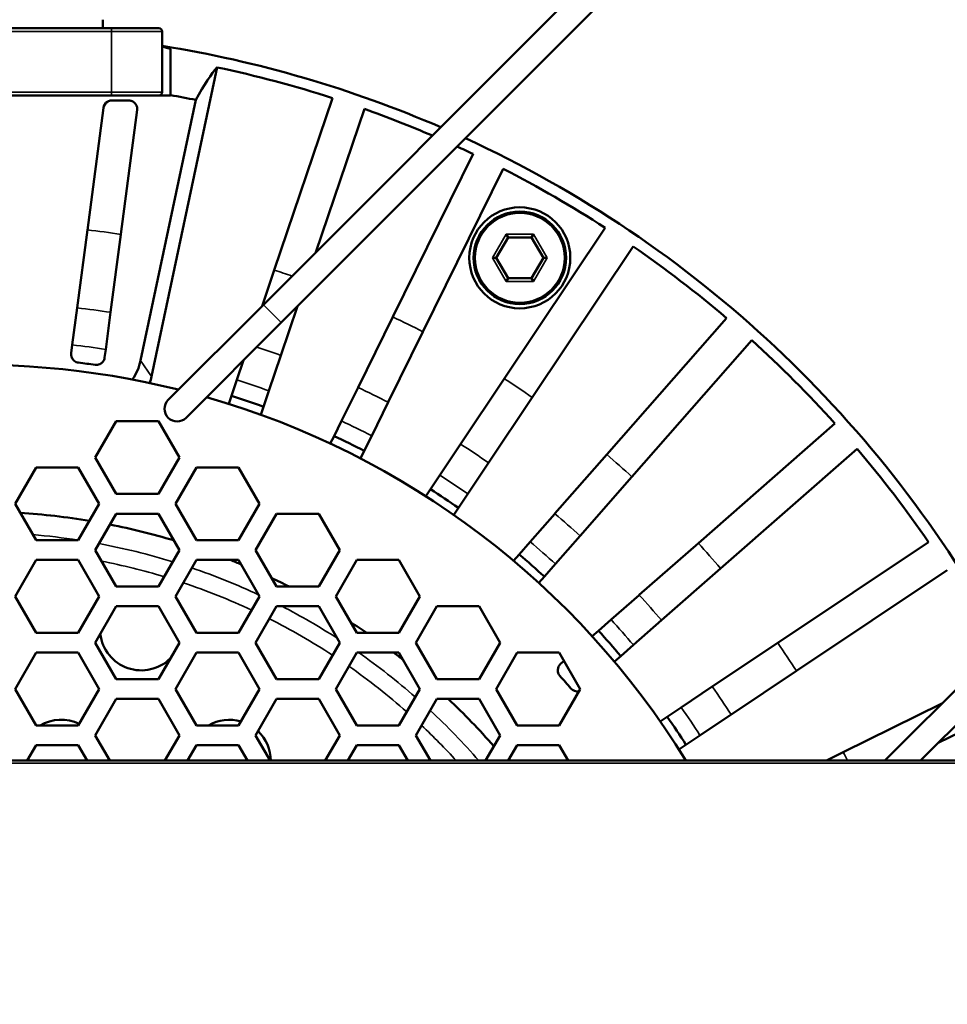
# Model space of a CAD drawing. Header units: millimetres. Extents: x 50 to 3176, y 50 to 2109.
# Tile 677 of 817: x 2464 to 2519, y 1074 to 1132. Entities that reach past the tile are written whole.
import ezdxf

# ---------------------------------------------------------------- set-up
doc = ezdxf.new("R2010")
doc.units = ezdxf.units.MM
doc.header["$LTSCALE"] = 10
for name, color, linetype, lineweight in [('Dimension (ISO)', 7, 'Continuous', 25), ('Visible (ISO)', 7, 'Continuous', 50), ('Visible Narrow (ISO)', 7, 'Continuous', 35)]:
    doc.layers.add(name, color=color, linetype=linetype, lineweight=lineweight)
doc.styles.add('Note Text (ANSI)', font='tahoma.ttf')
doc.dimstyles.new('Default (ISO)', dxfattribs={"dimscale": 10, "dimtxt": 1, "dimasz": 2.5, "dimexe": 3.175, "dimexo": 0, "dimgap": 0.762, "dimtad": 1, "dimrnd": 1e-08, "dimzin": 0, "dimdsep": 46, "dimtxsty": 'Note Text (ANSI)', "dimcen": 0.09, "dimdle": 10, "dimclrd": 1, "dimclre": 1, "dimclrt": 1, "dimazin": 0, "dimtfac": 3.5052, "dimtmove": 0, "dimatfit": 3, "dimfxl": 1, "dimtolj": 1, "dimtzin": 0, "dimlwd": -1, "dimlwe": -1, "dimarcsym": 0})

# ---------------------------------------------------------------- blocks, each defined once
blk = doc.blocks.new('*D13')
at = {"layer": 'Defpoints', "color": 0, "transparency": 16777216}
for p in [(2370.247, 1067.721), (2363.375, 1056.686)]:
    blk.add_point(p, dxfattribs=at)
at = {"layer": 'Dimension (ISO)', "color": 1, "transparency": 16777216}
for p, q in [((2383.462, 1088.942), (2521.218, 1310.149)), ((2363.375, 1056.686), (2370.247, 1067.721)), ((2350.159, 1035.464), (2336.944, 1014.243))]:
    blk.add_line(p, q, dxfattribs=at)
for points in [[(2379.925, 1091.145), (2386.999, 1086.74), (2370.247, 1067.721)], [(2346.622, 1037.667), (2353.696, 1033.262), (2363.375, 1056.686)]]:
    blk.add_solid(points, dxfattribs=at)
at = {"layer": 'Dimension (ISO)', "color": 1, "transparency": 16777216, "insert": (2422.55, 1190.872), "char_height": 10, "attachment_point": 1, "rotation": 58.08753, "style": 'Note Text (ANSI)'}
blk.add_mtext('\\A1;∅13.00 mm [∅0.512 in]', dxfattribs=at)

msp = doc.modelspace()

# ---------------------------------------------------------------- linework, layer by layer
at = {"layer": 'Visible (ISO)'}
for p, q in [((2478.8257, 1115.2789), (2498.6247, 1135.0779)), ((2479.8864, 1114.2182), (2499.6854, 1134.0172)), ((2469.2858, 1131.7033), (2469.2858, 1132.2033)), ((2453.8108, 1131.7033), (2469.8108, 1131.7033)), ((2469.8108, 1131.7033), (2472.6108, 1131.7033)), ((2472.8108, 1131.5033), (2472.8108, 1127.9033)), ((2472.187, 1111.0198), (2476.0884, 1129.3742)), ((2469.8108, 1127.7033), (2453.8108, 1127.7033)), ((2471.9965, 1127.7033), (2469.8108, 1127.7033)), ((2474.8194, 1127.4372), (2471.5297, 1111.9603)), ((2473.3108, 1127.7033), (2471.9965, 1127.7033)), ((2479.4685, 1117.3323), (2482.9352, 1127.545)), ((2468.3734, 1119.7128), (2469.3282, 1126.9655)), ((2470.3579, 1119.4635), (2471.3293, 1126.8421)), ((2484.8291, 1126.9021), (2481.9411, 1118.3942)), ((2486.5131, 1114.5555), (2491.2833, 1124.2287)), ((2493.0771, 1123.3441), (2488.3068, 1113.671)), ((2467.7644, 1115.0867), (2468.374, 1119.7172)), ((2493.1351, 1110.8834), (2499.1271, 1119.8511)), ((2469.7475, 1114.8275), (2470.357, 1119.4568)), ((2493.3608, 1119.2744), (2492.6608, 1118.0619)), ((2493.2453, 1119.4744), (2493.3608, 1119.2744)), ((2494.7608, 1119.2744), (2493.3608, 1119.2744)), ((2494.8762, 1119.4744), (2494.7608, 1119.2744)), ((2495.4608, 1118.0619), (2494.7608, 1119.2744)), ((2500.7901, 1118.74), (2494.798, 1109.7723)), ((2492.4298, 1118.0619), (2492.6608, 1118.0619)), ((2492.6608, 1118.0619), (2493.3608, 1116.8495)), ((2494.7608, 1116.8495), (2495.4608, 1118.0619)), ((2495.6917, 1118.0619), (2495.4608, 1118.0619)), ((2478.7443, 1115.1987), (2479.4688, 1117.3331)), ((2493.2453, 1116.6495), (2493.3608, 1116.8495)), ((2493.3608, 1116.8495), (2494.7608, 1116.8495)), ((2494.8762, 1116.6495), (2494.7608, 1116.8495)), ((2467.4749, 1112.8878), (2467.7646, 1115.0883)), ((2478.8257, 1115.2789), (2473.1689, 1109.622)), ((2479.8615, 1112.268), (2480.851, 1115.183)), ((2469.7475, 1114.8272), (2469.4578, 1112.6267)), ((2484.4478, 1110.3675), (2486.513, 1114.5554)), ((2499.2213, 1106.3784), (2506.3324, 1114.4871)), ((2474.2295, 1108.5614), (2479.8864, 1114.2182)), ((2486.2415, 1109.4829), (2488.3067, 1113.6708)), ((2467.4749, 1112.8878), (2467.4106, 1112.3993)), ((2507.8361, 1113.1685), (2500.7249, 1105.0597)), ((2469.3935, 1112.1383), (2469.4578, 1112.6267)), ((2479.8614, 1112.2677), (2479.148, 1110.166)), ((2477.2541, 1110.8089), (2477.6534, 1111.9853)), ((2476.9326, 1109.8618), (2477.2546, 1110.8105)), ((2483.4663, 1108.3773), (2484.4479, 1110.3679)), ((2490.5415, 1107.0018), (2493.1353, 1110.8837)), ((2476.7718, 1109.3882), (2476.9326, 1109.8618)), ((2478.8265, 1109.2189), (2479.148, 1110.1662)), ((2492.2038, 1105.8898), (2494.798, 1109.7722)), ((2478.8265, 1109.2189), (2478.6657, 1108.7453)), ((2486.2417, 1109.4833), (2485.26, 1107.4927)), ((2470.087, 1108.3683), (2468.837, 1106.2033)), ((2470.087, 1108.3683), (2472.587, 1108.3683)), ((2473.837, 1106.2033), (2472.587, 1108.3683)), ((2483.0239, 1107.4802), (2483.4663, 1108.3774)), ((2504.667, 1101.1172), (2512.7759, 1108.2286)), ((2482.8027, 1107.0317), (2483.0239, 1107.4802)), ((2484.8177, 1106.5957), (2485.2596, 1107.4919)), ((2489.3079, 1105.1556), (2490.541, 1107.0011)), ((2484.8177, 1106.5957), (2484.5965, 1106.1471)), ((2496.1449, 1102.8705), (2499.2221, 1106.3794)), ((2514.0946, 1106.7249), (2505.9857, 1099.6136)), ((2468.837, 1106.2033), (2470.087, 1104.0382)), ((2472.587, 1104.0382), (2473.837, 1106.2033)), ((2492.204, 1105.8899), (2490.9709, 1104.0445)), ((2515.7499, 1088.2033), (2533.6247, 1106.0781)), ((2465.3239, 1105.6183), (2464.0739, 1103.4533)), ((2465.3239, 1105.6183), (2467.8239, 1105.6183)), ((2469.0739, 1103.4533), (2467.8239, 1105.6183)), ((2474.8502, 1105.6183), (2473.6002, 1103.4533)), ((2474.8502, 1105.6183), (2477.3502, 1105.6183)), ((2478.6002, 1103.4533), (2477.3502, 1105.6183)), ((2488.7523, 1104.324), (2489.3085, 1105.1565)), ((2497.6455, 1101.5483), (2500.7247, 1105.0594)), ((2517.8712, 1088.2033), (2534.6854, 1105.0174)), ((2472.587, 1104.0382), (2470.087, 1104.0382)), ((2488.4744, 1103.9082), (2488.7523, 1104.324)), ((2490.4152, 1103.2129), (2490.9705, 1104.044)), ((2464.0739, 1103.4533), (2465.3239, 1101.2882)), ((2467.8239, 1101.2882), (2469.0739, 1103.4533)), ((2473.6002, 1103.4533), (2474.8502, 1101.2882)), ((2477.3502, 1101.2882), (2478.6002, 1103.4533)), ((2470.087, 1102.8683), (2468.837, 1100.7033)), ((2470.087, 1102.8683), (2472.587, 1102.8683)), ((2473.837, 1100.7033), (2472.587, 1102.8683)), ((2479.6133, 1102.8683), (2478.3633, 1100.7033)), ((2479.6133, 1102.8683), (2482.1133, 1102.8683)), ((2483.3633, 1100.7033), (2482.1133, 1102.8683)), ((2490.4152, 1103.2129), (2490.1374, 1102.7971)), ((2494.6791, 1101.1991), (2496.1425, 1102.8678)), ((2467.8239, 1101.2882), (2465.3239, 1101.2882)), ((2477.3502, 1101.2882), (2474.8502, 1101.2882)), ((2494.0196, 1100.4471), (2494.6794, 1101.1995)), ((2497.6462, 1101.5491), (2496.1828, 1099.8804)), ((2501.1583, 1098.0402), (2504.6676, 1101.1178)), ((2509.38, 1095.1907), (2518.3474, 1101.1826)), ((2468.837, 1100.7033), (2470.087, 1098.5382)), ((2472.587, 1098.5382), (2473.837, 1100.7033)), ((2478.3633, 1100.7033), (2479.6133, 1098.5382)), ((2482.1133, 1098.5382), (2483.3633, 1100.7033)), ((2493.6899, 1100.0711), (2494.0196, 1100.4471)), ((2465.3239, 1100.1183), (2464.0739, 1097.9533)), ((2465.3239, 1100.1183), (2467.8239, 1100.1183)), ((2469.0739, 1097.9533), (2467.8239, 1100.1183)), ((2474.8502, 1100.1183), (2473.6002, 1097.9533)), ((2474.8502, 1100.1183), (2477.3502, 1100.1183)), ((2478.6002, 1097.9533), (2477.3502, 1100.1183)), ((2484.3765, 1100.1183), (2483.1265, 1097.9533)), ((2484.3765, 1100.1183), (2486.8765, 1100.1183)), ((2488.1265, 1097.9533), (2486.8765, 1100.1183)), ((2495.5233, 1099.1284), (2496.1831, 1099.8808)), ((2502.4751, 1096.5349), (2505.9856, 1099.6135)), ((2519.4586, 1099.5196), (2510.4911, 1093.5278)), ((2495.5233, 1099.1284), (2495.1936, 1098.7524)), ((2472.587, 1098.5382), (2470.087, 1098.5382)), ((2482.1133, 1098.5382), (2479.6133, 1098.5382)), ((2464.0739, 1097.9533), (2465.3239, 1095.7882)), ((2467.8239, 1095.7882), (2469.0739, 1097.9533)), ((2473.6002, 1097.9533), (2474.8502, 1095.7882)), ((2477.3502, 1095.7882), (2478.6002, 1097.9533)), ((2483.1265, 1097.9533), (2484.3765, 1095.7882)), ((2486.8765, 1095.7882), (2488.1265, 1097.9533)), ((2499.4879, 1096.5753), (2501.1566, 1098.0387)), ((2470.087, 1097.3683), (2468.837, 1095.2033)), ((2470.087, 1097.3683), (2472.587, 1097.3683)), ((2473.837, 1095.2033), (2472.587, 1097.3683)), ((2479.6133, 1097.3683), (2478.3633, 1095.2033)), ((2479.6133, 1097.3683), (2482.1133, 1097.3683)), ((2483.3633, 1095.2033), (2482.1133, 1097.3683)), ((2489.1396, 1097.3683), (2487.8896, 1095.2033)), ((2489.1396, 1097.3683), (2491.6396, 1097.3683)), ((2492.8896, 1095.2033), (2491.6396, 1097.3683)), ((2498.7359, 1095.9158), (2499.4886, 1096.5759)), ((2502.4753, 1096.535), (2500.8066, 1095.0716)), ((2467.8239, 1095.7882), (2465.3239, 1095.7882)), ((2477.3502, 1095.7882), (2474.8502, 1095.7882)), ((2486.8765, 1095.7882), (2484.3765, 1095.7882)), ((2498.3599, 1095.5861), (2498.7359, 1095.9158)), ((2468.837, 1095.2033), (2470.087, 1093.0382)), ((2472.587, 1093.0382), (2473.837, 1095.2033)), ((2478.3633, 1095.2033), (2479.6133, 1093.0382)), ((2482.1133, 1093.0382), (2483.3633, 1095.2033)), ((2487.8896, 1095.2033), (2489.1396, 1093.0382)), ((2491.6396, 1093.0382), (2492.8896, 1095.2033)), ((2505.4979, 1092.5968), (2509.3802, 1095.1908)), ((2465.3239, 1094.6183), (2464.0739, 1092.4533)), ((2465.3239, 1094.6183), (2467.8239, 1094.6183)), ((2469.0739, 1092.4533), (2467.8239, 1094.6183)), ((2474.8502, 1094.6183), (2473.6002, 1092.4533)), ((2474.8502, 1094.6183), (2477.3502, 1094.6183)), ((2478.6002, 1092.4533), (2477.3502, 1094.6183)), ((2484.3765, 1094.6183), (2483.1265, 1092.4533)), ((2484.3765, 1094.6183), (2486.8765, 1094.6183)), ((2488.1265, 1092.4533), (2486.8765, 1094.6183)), ((2493.9027, 1094.6183), (2492.6527, 1092.4533)), ((2493.9027, 1094.6183), (2496.4027, 1094.6183)), ((2497.6527, 1092.4533), (2496.4027, 1094.6183)), ((2500.0546, 1094.4121), (2500.8052, 1095.0704)), ((2496.4859, 1093.9426), (2496.6897, 1094.1213)), ((2500.0546, 1094.4121), (2499.6786, 1094.0824)), ((2506.6071, 1090.9326), (2510.4906, 1093.5274)), ((2472.587, 1093.0382), (2470.087, 1093.0382)), ((2482.1133, 1093.0382), (2479.6133, 1093.0382)), ((2491.6396, 1093.0382), (2489.1396, 1093.0382)), ((2464.0739, 1092.4533), (2465.3239, 1090.2882)), ((2467.8239, 1090.2882), (2469.0739, 1092.4533)), ((2473.6002, 1092.4533), (2474.8502, 1090.2882)), ((2477.3502, 1090.2882), (2478.6002, 1092.4533)), ((2483.1265, 1092.4533), (2484.3765, 1090.2882)), ((2486.8765, 1090.2882), (2488.1265, 1092.4533)), ((2492.6527, 1092.4533), (2493.9027, 1090.2882)), ((2496.4027, 1090.2882), (2497.6527, 1092.4533)), ((2503.652, 1091.3634), (2505.4974, 1092.5965)), ((2470.087, 1091.8683), (2468.837, 1089.7033)), ((2470.087, 1091.8683), (2472.587, 1091.8683)), ((2473.837, 1089.7033), (2472.587, 1091.8683)), ((2479.6133, 1091.8683), (2478.3633, 1089.7033)), ((2479.6133, 1091.8683), (2482.1133, 1091.8683)), ((2483.3633, 1089.7033), (2482.1133, 1091.8683)), ((2489.1396, 1091.8683), (2487.8896, 1089.7033)), ((2489.1396, 1091.8683), (2491.6396, 1091.8683)), ((2492.8896, 1089.7033), (2491.6396, 1091.8683)), ((2523.8362, 1091.6758), (2518.9188, 1089.2508)), ((2502.8204, 1090.8077), (2503.6525, 1091.3637)), ((2513.2783, 1088.6993), (2519.1328, 1091.5864)), ((2502.4045, 1090.5299), (2502.8204, 1090.8077)), ((2506.6086, 1090.9335), (2504.7631, 1089.7004)), ((2467.8239, 1090.2882), (2465.3239, 1090.2882)), ((2477.3502, 1090.2882), (2474.8502, 1090.2882)), ((2486.8765, 1090.2882), (2484.3765, 1090.2882)), ((2496.4027, 1090.2882), (2493.9027, 1090.2882)), ((2468.837, 1089.7033), (2469.7031, 1088.2033)), ((2472.971, 1088.2033), (2473.837, 1089.7033)), ((2478.3633, 1089.7033), (2479.2294, 1088.2033)), ((2482.4973, 1088.2033), (2483.3633, 1089.7033)), ((2487.8896, 1089.7033), (2488.7556, 1088.2033)), ((2492.0236, 1088.2033), (2492.8896, 1089.7033)), ((2503.9315, 1089.1448), (2504.7629, 1089.7003)), ((2465.3239, 1089.1183), (2464.7956, 1088.2033)), ((2465.3239, 1089.1183), (2467.8239, 1089.1183)), ((2468.3522, 1088.2033), (2467.8239, 1089.1183)), ((2474.8502, 1089.1183), (2474.3219, 1088.2033)), ((2474.8502, 1089.1183), (2477.3502, 1089.1183)), ((2477.8785, 1088.2033), (2477.3502, 1089.1183)), ((2484.3765, 1089.1183), (2483.8482, 1088.2033)), ((2484.3765, 1089.1183), (2486.8765, 1089.1183)), ((2487.4048, 1088.2033), (2486.8765, 1089.1183)), ((2493.9027, 1089.1183), (2493.3744, 1088.2033)), ((2493.9027, 1089.1183), (2496.4027, 1089.1183)), ((2496.9311, 1088.2033), (2496.4027, 1089.1183)), ((2503.9315, 1089.1448), (2503.5157, 1088.8669)), ((2182.3108, 1088.2033), (2551.3108, 1088.2033)), ((2512.2728, 1088.2034), (2513.2784, 1088.6993))]:
    msp.add_line(p, q, dxfattribs=at)
for radius in [3, 2.75]:
    msp.add_circle((2494.0608, 1118.0619), radius, dxfattribs=at)
for centre, radius, start, end in [((2472.6108, 1131.5033), 0.2, 0, 90), ((2461.8108, 1062.2033), 69.3237, 66.581317, 80.869951), ((2461.8108, 1062.2033), 68.6715, 72.084375, 78), ((2472.6108, 1127.9033), 0.2, 270, 0), ((2461.8108, 1062.2033), 66.5183, 78.722285, 80.042535), ((2461.8108, 1062.2033), 68.6715, 66.796709, 70.415625), ((2461.8108, 1062.2033), 69.3237, 28.442289, 65.254072), ((2461.8108, 1062.2033), 68.6715, 64.584375, 65.454987), ((2461.8108, 1062.2033), 68.6715, 57.084375, 62.915625), ((2461.8108, 1062.2033), 68.6715, 49.584375, 55.415625), ((2461.8108, 1062.2033), 68.6715, 42.084375, 47.915625), ((2461.8108, 1062.2033), 49.5, 76.005878, 148.314755), ((2461.8108, 1062.2033), 50, 81.932706, 83.067294), ((2461.8108, 1062.2033), 49.5, 31.685245, 74.000875), ((2461.8108, 1062.2033), 50, 70.104008, 72.395992), ((2473.6992, 1109.0917), 0.75, 135, 315), ((2461.8108, 1062.2033), 50, 62.604008, 64.895992), ((2461.8108, 1062.2033), 68.6715, 34.584375, 40.415625), ((2461.8108, 1062.2033), 50, 55.104008, 57.395992), ((2461.8108, 1062.2033), 40.7933, 80.573216, 86.382699), ((2461.8108, 1062.2033), 40.7933, 73.347496, 78.827861), ((2461.8108, 1062.2033), 50, 47.604008, 49.895992), ((2461.8108, 1062.2033), 40.7933, 67.380906, 68.348153), ((2461.8108, 1062.2033), 40.7933, 62.962354, 64.583987), ((2461.8108, 1062.2033), 40.7933, 55.416013, 57.037646), ((2461.8108, 1062.2033), 50, 40.104008, 42.395992), ((2471.571, 1096.0137), 2.45, 186.774109, 315.10462), ((2461.8108, 1062.2033), 40.7933, 51.651847, 52.619094), ((2496.8156, 1093.5667), 0.5, 131.25, 221.859541), ((2461.8108, 1062.2033), 46.5, 40.640459, 41.859541), ((2497.4749, 1092.8149), 0.5, 220.640459, 282.035967), ((2461.8108, 1062.2033), 40.7933, 41.172139, 46.652504), ((2466.8108, 1088.184), 2.45, 64.088599, 120.812666), ((2476.8108, 1088.184), 2.45, 73.812752, 120.812666), ((2461.8108, 1062.2033), 50, 32.604008, 34.895992), ((2476.8108, 1088.184), 2.45, 0.449902, 46.187248), ((2476.8108, 1088.184), 2.45, 177.90811, 179.550098)]:
    msp.add_arc(centre, radius, start, end, dxfattribs=at)
for centre, start_param, end_param in [((2468.5929, 1112.5929), 0.3380074, 0.7500825), ((2469.2502, 1111.6522), 0.6142003, 0.750065)]:
    msp.add_ellipse(centre, major_axis=(1.7228, -2.4658), ratio=0.9974374, start_param=start_param, end_param=end_param, dxfattribs=at)
for points, knots in [([(2472.8108, 1130.5941), (2473.0062, 1130.5552), (2473.1485, 1130.5224), (2473.2303, 1130.4979), (2473.2839, 1130.4819), (2473.3108, 1130.4696), (2473.3111, 1130.4614)], [-0.65273583, -0.65273583, -0.65273583, -0.65273583, -0.54583779, -0.54583779, -0.54583779, -0.47578026, -0.47578026, -0.47578026, -0.47578026]), ([(2473.3111, 1130.4614), (2473.3108, 1130.2919), (2473.3108, 1129.9196), (2473.3108, 1128.8991), (2473.3108, 1128.3644), (2473.3115, 1127.7115)], [15.1284479, 15.1284479, 15.1284479, 15.1284479, 16.5246899, 16.5246899, 17.5096576, 17.5096576, 17.5096576, 17.5096576]), ([(2469.3287, 1126.9685), (2469.3485, 1127.1164), (2469.4346, 1127.2509), (2469.5978, 1127.3508), (2469.6563, 1127.3806), (2469.7554, 1127.399), (2469.7836, 1127.4027), (2469.8187, 1127.4033), (2469.8216, 1127.4033), (2469.8246, 1127.4033)], [0.59848172, 0.59848172, 0.59848172, 0.59848172, 0.74474882, 0.74474882, 0.78390128, 0.78390128, 0.79525592, 0.79525592, 0.79626033, 0.79626033, 0.79626033, 0.79626033]), ([(2470.8331, 1127.4033), (2470.6438, 1127.4033), (2470.4497, 1127.4033), (2470.1113, 1127.4033), (2469.968, 1127.4033), (2469.8246, 1127.4033)], [17.38653952, 17.38653952, 17.38653952, 17.38653952, 17.44963064, 17.44963064, 17.49535868, 17.49535868, 17.49535868, 17.49535868]), ([(2470.8331, 1127.4033), (2470.834, 1127.4033), (2470.8349, 1127.4033), (2470.8487, 1127.4032), (2470.8625, 1127.4026), (2470.8853, 1127.4006), (2470.8936, 1127.3997), (2470.9021, 1127.3985), (2470.9133, 1127.3969), (2470.9242, 1127.395), (2470.9515, 1127.3893), (2470.9666, 1127.3853), (2471.0171, 1127.3698), (2471.0473, 1127.3558), (2471.113, 1127.3203), (2471.1456, 1127.2949), (2471.2349, 1127.2136), (2471.2825, 1127.1386), (2471.3322, 1126.9844), (2471.3381, 1126.9097), (2471.3288, 1126.838)], [0.74654145, 0.74654145, 0.74654145, 0.74654145, 0.74686292, 0.74686292, 0.75137258, 0.75137258, 0.75392845, 0.75392845, 0.75392845, 0.75734272, 0.75734272, 0.76285204, 0.76285204, 0.77803086, 0.77803086, 0.80564258, 0.80564258, 0.88148138, 0.88148138, 0.94800068, 0.94800068, 0.94800068, 0.94800068]), ([(2467.4106, 1112.3993), (2467.407, 1112.3725), (2467.4058, 1112.346), (2467.4084, 1112.2524), (2467.4237, 1112.1905), (2467.4783, 1112.0638), (2467.5258, 1112.0004), (2467.6614, 1111.8871), (2467.7512, 1111.8498), (2467.8439, 1111.838), (2467.8449, 1111.8378), (2467.8459, 1111.8377)], [0.31226974, 0.31226974, 0.31226974, 0.31226974, 0.32313663, 0.32313663, 0.35166541, 0.35166541, 0.38984454, 0.38984454, 0.43800342, 0.43800342, 0.43855018, 0.43855018, 0.43855018, 0.43855018]), ([(2468.8276, 1111.7085), (2468.8286, 1111.7083), (2468.8296, 1111.7082), (2468.9222, 1111.6957), (2469.0186, 1111.7084), (2469.1789, 1111.7828), (2469.2413, 1111.8317), (2469.3267, 1111.94), (2469.3576, 1111.9957), (2469.3843, 1112.0855), (2469.3899, 1112.1114), (2469.3935, 1112.1383)], [-0.00054676, -0.00054676, -0.00054676, -0.00054676, 0, 0, 0.04815888, 0.04815888, 0.086338, 0.086338, 0.11486679, 0.11486679, 0.12573367, 0.12573367, 0.12573367, 0.12573367])]:
    msp.add_open_spline(points, degree=3, knots=knots, dxfattribs=at)
msp.add_open_spline([(2476.0884, 1129.3742), (2475.7299, 1128.9898), (2475.3064, 1128.3545), (2474.8194, 1127.4372)], degree=3, dxfattribs=at)
at = {"layer": 'Visible Narrow (ISO)'}
for p, q in [((2469.8108, 1131.5033), (2453.8108, 1131.5033)), ((2469.8108, 1131.7033), (2469.8108, 1131.5033)), ((2469.8108, 1127.9033), (2469.8108, 1131.5033)), ((2469.8108, 1131.5033), (2472.8108, 1131.5033)), ((2453.8108, 1127.9033), (2469.8108, 1127.9033)), ((2472.8108, 1127.9033), (2469.8108, 1127.9033)), ((2469.8108, 1127.9033), (2469.8108, 1127.7033)), ((2493.2453, 1119.4744), (2492.4298, 1118.0619)), ((2493.2453, 1119.4744), (2494.8762, 1119.4744)), ((2495.6917, 1118.0619), (2494.8762, 1119.4744)), ((2492.4298, 1118.0619), (2493.2453, 1116.6495)), ((2494.8762, 1116.6495), (2495.6917, 1118.0619)), ((2494.8762, 1116.6495), (2493.2453, 1116.6495)), ((2479.8864, 1114.2182), (2478.8257, 1115.2789)), ((2472.1871, 1111.0195), (2471.53, 1111.9601)), ((2551.3108, 1088.0533), (2182.3108, 1088.0533))]:
    msp.add_line(p, q, dxfattribs=at)
msp.add_circle((2494.0608, 1118.0619), 2.65, dxfattribs=at)
for radius, start, end in [(69.3237, 66.581318, 80.869951), (69.3237, 28.442288, 65.254073), (57.8878, 81.510178, 83.489822), (57.8879, 71.13483, 72.239821), (53.2191, 81.423335, 83.576665), (57.8875, 62.760173, 64.739827), (51, 81.376481, 83.623519), (53.2191, 70.173335, 71.804154), (51, 70.126481, 72.373519), (53.2191, 62.673335, 64.826665), (57.8876, 55.260174, 57.239826), (51, 62.626481, 64.873519), (53.2191, 55.173334, 57.326665), (57.8877, 47.760176, 49.739824), (51, 55.126481, 57.373519), (53.2191, 47.673333, 49.826665), (39.559, 81.245731, 85.185742), (39.559, 72.905032, 79.438553), (51, 47.626481, 49.873519), (57.8874, 40.260171, 42.239829), (38.5604, 73.245247, 78.926991), (39.559, 64.97415, 71.172462), (38.5604, 64.961489, 71.465678), (53.2191, 40.173335, 42.326665), (39.559, 57.261256, 62.738744), (38.5604, 56.781299, 63.218701), (51, 40.126481, 42.373519), (57.8878, 32.760179, 34.739821), (39.559, 48.827538, 55.02585), (38.5604, 48.534322, 55.038511), (53.2191, 32.673335, 34.826665), (39.559, 41.090194, 47.094968), (51, 32.626481, 34.873519), (38.5604, 42.397294, 46.754753), (57.8874, 26.689033, 27.239829)]:
    msp.add_arc((2461.8108, 1062.2033), radius, start, end, dxfattribs=at)

# ---------------------------------------------------------------- dimensions: what is measured, and where the dimension line sits
at = {"layer": 'Dimension (ISO)', "color": 1, "true_color": 0xff0000}
dim = msp.add_diameter_dim_2p(p1=(2363.3747, 1056.6857), p2=(2370.2468, 1067.7208), text='<> mm [∅0.512 in]', dimstyle='Default (ISO)', override={"dimgap": 0.762, "dimdec": 2, "dimlfac": 1, "dimpost": '', "dimtol": 0, "dimlim": 0, "dimtp": 0, "dimtm": 0, "dimtdec": 2, "dimatfit": 2}, dxfattribs=at)
dim.commit()
dim.dimension.update_dxf_attribs({"geometry": '*D13', "text_midpoint": (2478.6567, 1241.8042), "dimtype": 163})

doc.saveas('drawing.dxf')
